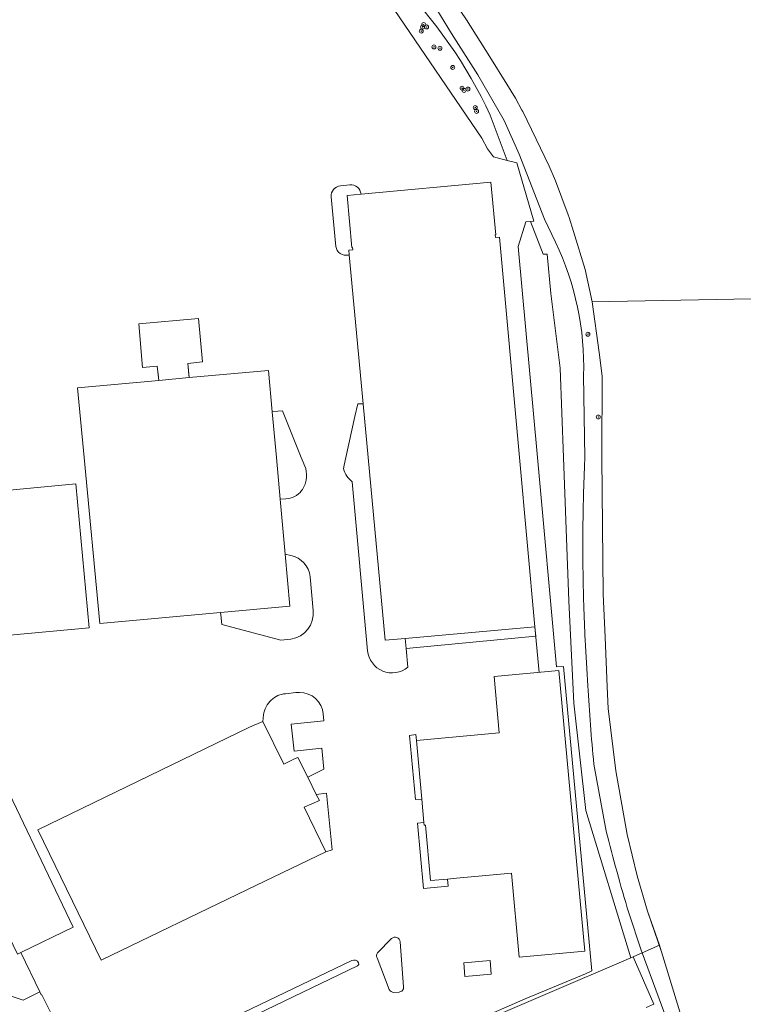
# Model space of a CAD drawing. Header units: metres. Extents: x 151448 to 154749, y 463108 to 465296.
# Tile 309 of 449: x 154155 to 154300, y 463890 to 464088. Entities that reach past the tile are written whole.
import ezdxf

# ---------------------------------------------------------------- set-up
doc = ezdxf.new("R2010")
doc.units = ezdxf.units.M
doc.layers.get('0').update_dxf_attribs({"lineweight": 9})
for name, color, linetype, lineweight in [('B-PV-GK-BESCHOEIING-G', 253, 'Continuous', 9), ('B-PV-GR-BEPLANTING_CULTUUR_BODEMBEDEKKER-GV', 253, 'Continuous', 9), ('B-PV-GR-BOOM-S', 253, 'Continuous', 9), ('B-PV-GR-GROENVOORZIENING-GV', 253, 'Continuous', 9), ('B-PV-IE-TERREINAFSCHEIDING_KUNSTMATIG_HEKWERK-G', 253, 'Continuous', 9), ('B-PV-IE-TERREINAFSCHEIDING_KUNSTMATIG_MUUR-G', 253, 'Continuous', 9), ('B-PV-OG-BEBOUWING-GV', 1, 'Continuous', 9), ('B-PV-OG-TERREIN_BEGROEID-GV', 253, 'Continuous', 9), ('B-PV-OG-TERREIN_ERF-GV', 253, 'Continuous', 9), ('B-PV-OG-TERREIN_OEVER-GV', 253, 'Continuous', 9), ('B-PV-OG-WATER-GV', 253, 'Continuous', 9), ('B-PV-VH-OPENVERHARDING_BETONSTRAATSTEEN-GV', 253, 'Continuous', 9)]:
    doc.layers.add(name, color=color, linetype=linetype, lineweight=lineweight)
doc.styles.add('NLCS-ISO', font='txt')

# ---------------------------------------------------------------- blocks, each defined once
blk = doc.blocks.new('SGR-BOOM_GBKN-SO')
at = {"linetype": 'ByBlock', "lineweight": 18}
h = blk.add_hatch(color=0, dxfattribs=at)
h.dxf.hatch_style = 1
edge = h.paths.add_edge_path()
edge.add_arc((0, 0), 0.25, 0, 360)
at = {"color": 0, "linetype": 'ByBlock', "lineweight": 18}
for radius in [2, 0.25]:
    blk.add_circle((0, 0), radius, dxfattribs=at)
at = {"color": 0, "linetype": 'ByBlock', "lineweight": 18, "style": 'NLCS-ISO'}
blk.add_attdef('SOORT', (2.5, 0), '', height=1.5, dxfattribs=at)

msp = doc.modelspace()

# ---------------------------------------------------------------- linework, layer by layer
at = {"layer": 'B-PV-GK-BESCHOEIING-G', "flags": 128}
for points in [[(154255.982, 464069.845), (154254.705, 464072.222), (154252.94, 464075.072), (154249.528, 464080.58), (154244.853, 464087.99), (154240.054, 464095.178), (154235.276, 464101.183), (154231.927, 464104.963), (154229.877, 464106.979), (154222.592, 464113.21), (154220.157, 464115.145), (154215.978, 464118.466), (154208.486, 464123.882), (154201.068, 464129.145), (154194.774, 464133.351), (154188.283, 464137.573), (154182.115, 464141.337), (154174.2, 464145.932), (154168.66, 464149.182), (154157.22, 464154.871), (154147.392, 464159.197), (154136.604, 464164.129), (154129.39, 464167.209), (154129.362, 464167.221)], [(154265.516, 464048.229), (154265.303, 464048.804), (154262.726, 464055.634), (154261.455, 464058.581), (154260.622, 464060.361), (154256.149, 464069.535)], [(154272.089, 464000), (154272.087, 464000.533), (154272.099, 464016.305), (154271.548, 464021.077), (154270.133, 464031.262), (154268.695, 464037.759), (154266.384, 464045.434), (154265.516, 464048.229)], [(154272.089, 464000), (154272.312, 463972.512), (154272.73, 463963.856), (154273.108, 463953.857), (154273.318, 463949.483), (154274.898, 463936.959), (154277.175, 463924.136), (154279.14, 463915.855), (154281.25, 463908.772), (154284.059, 463900.593), (154287.977, 463887.625), (154297.504, 463861.743), (154303.764, 463847.234), (154308.259, 463840.657)]]:
    msp.add_lwpolyline(points, dxfattribs=at)
at = {"layer": 'B-PV-GR-BEPLANTING_CULTUUR_BODEMBEDEKKER-GV', "flags": 128}
msp.add_lwpolyline([(154153.367, 463891.632), (154155.733, 463890.828), (154159.111, 463892.497), (154155.252, 463900.426), (154154.599, 463900.11), (154131.568, 463947.808), (154131.661, 463947.853), (154129.915, 463953.633), (154129.277, 463955.745), (154130.389, 463956.071), (154130.129, 463956.955), (154128.722, 463956.519), (154128.318, 463957.865), (154127.469, 463957.613), (154129.235, 463951.833), (154128.293, 463951.394), (154147.189, 463912.212)], dxfattribs=at)
at = {"layer": 'B-PV-GR-GROENVOORZIENING-GV', "flags": 128}
for points in [[(154230.579, 464095.962), (154227.716, 464099.113), (154210.245, 464113.593), (154183.71, 464132.336), (154183.091, 464132.773), (154176.156, 464137.361), (154174.069, 464135.224), (154181.563, 464129.406), (154215.856, 464101.921), (154230.302, 464090.048), (154247.922, 464064.19), (154249.085, 464062.074), (154250.254, 464060.426), (154253.044, 464059.726)], [(154253.044, 464059.726), (154249.636, 464068.808)]]:
    msp.add_lwpolyline(points, dxfattribs=at)
at = {"layer": 'B-PV-GR-GROENVOORZIENING-GV'}
msp.add_lwpolyline([(154249.636, 464068.808, 0.0904285), (154230.579, 464095.962)], format="xyb", dxfattribs=at)
at = {"layer": 'B-PV-IE-TERREINAFSCHEIDING_KUNSTMATIG_HEKWERK-G', "flags": 128}
msp.add_lwpolyline([(154155.252, 463900.426), (154159.111, 463892.497)], dxfattribs=at)
at = {"layer": 'B-PV-IE-TERREINAFSCHEIDING_KUNSTMATIG_MUUR-G', "flags": 128}
for points in [[(154189.112, 464016.032), (154188.841, 464018.883), (154191.78, 464019.233), (154190.973, 464027.942), (154179.019, 464026.869), (154179.755, 464018.1), (154182.714, 464018.345), (154183.014, 464015.476)], [(154258.602, 463965.942), (154259.441, 463956.746)]]:
    msp.add_lwpolyline(points, dxfattribs=at)
at = {"layer": 'B-PV-OG-BEBOUWING-GV', "flags": 128}
for points in [[(154224.058, 464010.793), (154225.061, 464000), (154228.478, 463963.226), (154232.514, 463963.59), (154258.602, 463965.942), (154255.496, 464000), (154251.457, 464044.278), (154250.689, 464044.211), (154250.637, 464044.756), (154250.756, 464044.766), (154249.752, 464055.357), (154223.655, 464052.947), (154220.845, 464052.687), (154221.81, 464042.225), (154221.93, 464042.236), (154221.978, 464041.715), (154221.192, 464041.647), (154221.277, 464040.735)], [(154207.415, 463991.619), (154206.651, 464000), (154205.818, 464009.131), (154205.056, 464017.486), (154189.112, 464016.032), (154183.014, 464015.476), (154166.651, 464013.984), (154167.986, 464000), (154171.174, 463966.621), (154195.414, 463968.831), (154209.377, 463970.104), (154208.426, 463980.538)], [(154145.066, 463963.475), (154169.02, 463965.691), (154166.341, 463994.647), (154142.387, 463992.431)], [(154236.282, 463926.577), (154236.331, 463926.023), (154236.625, 463926.059), (154237.643, 463914.912), (154241.04, 463915.207), (154242.863, 463915.366), (154253.917, 463916.375), (154255.42, 463899.49), (154268.655, 463900.718), (154263.415, 463957.112), (154250.4, 463955.912), (154251.442, 463944.61), (154234.813, 463943.076), (154235.865, 463931.263)], [(154129.915, 463953.633), (154131.661, 463947.853), (154131.568, 463947.808), (154154.599, 463900.11), (154155.252, 463900.426), (154165.828, 463905.532), (154142.986, 463953.225), (154133.934, 463948.886), (154132.28, 463954.35)], [(154216.555, 463920.647), (154212.262, 463929.669), (154215.281, 463930.988), (154214.669, 463932.21), (154212.939, 463935.666), (154210.939, 463939.661), (154210.444, 463939.458), (154208.169, 463938.294), (154203.928, 463946.869), (154201.247, 463945.723), (154158.716, 463925.124), (154171.448, 463898.855), (154200.859, 463913.12)], [(154249.601, 463898.795), (154244.298, 463898.356), (154244.554, 463895.634), (154249.826, 463896.1)]]:
    msp.add_lwpolyline(points, close=True, dxfattribs=at)
at = {"layer": 'B-PV-OG-TERREIN_BEGROEID-GV'}
for points in [[(154230.579, 464095.962, -0.0904285), (154249.636, 464068.808)], [(154268.385, 464016.483, 0.1195563), (154262.744, 464043.273)], [(154268.375, 463992.274, -0.0050941), (154268.638, 463999.542)], [(154268.251, 463985.003, -0.0049521), (154268.375, 463992.274)], [(154268.267, 463977.792, -0.0049927), (154268.251, 463985.003)], [(154268.426, 463970.316, -0.0046795), (154268.267, 463977.792)], [(154268.705, 463963.278, -0.0052602), (154268.426, 463970.316)], [(154269.222, 463954.071, -0.0037956), (154268.705, 463963.278)], [(154269.776, 463946.188, -0.0038136), (154269.222, 463954.071)], [(154270.442, 463938.314, -0.0035521), (154269.776, 463946.188)], [(154277.465, 463908.412, -0.011871), (154272.958, 463924.85)]]:
    msp.add_lwpolyline(points, format="xyb", dxfattribs=at)
at = {"layer": 'B-PV-OG-TERREIN_BEGROEID-GV', "flags": 128}
for points in [[(154262.744, 464043.273), (154260.521, 464047.934), (154255.459, 464060.97), (154252.45, 464067.745), (154247.116, 464076.909), (154241.862, 464085.238), (154238.888, 464090.045)], [(154249.636, 464068.808), (154253.044, 464059.726), (154254.942, 464059.25), (154258.363, 464047.51), (154257.746, 464047.447)], [(154280.158, 463900.366), (154277.877, 463899.367), (154268.858, 463929.012), (154266.414, 463950.543), (154265.394, 463971.182), (154264.336, 464000), (154263.677, 464017.939), (154261.8, 464032.945), (154261.06, 464040.891), (154260.267, 464040.865), (154257.746, 464047.447), (154256.815, 464047.352), (154255.238, 464042.377), (154259.115, 464000), (154262.967, 463957.9), (154264.322, 463957.975), (154270.022, 463896.737), (154268.782, 463896.122), (154256.665, 463891.098), (154245.477, 463886.2)], [(154257.746, 464047.447), (154260.267, 464040.865), (154261.06, 464040.891), (154261.8, 464032.945), (154263.677, 464017.939), (154264.336, 464000), (154265.394, 463971.182), (154266.414, 463950.543), (154268.858, 463929.012), (154277.877, 463899.367), (154280.158, 463900.366), (154279.983, 463900.911), (154277.465, 463908.412)], [(154268.638, 463999.542), (154268.631, 464000), (154268.385, 464016.483)], [(154272.958, 463924.85), (154270.442, 463938.314)], [(154300.49, 463848.659), (154290.184, 463873.135), (154280.158, 463900.366)], [(154242.019, 463884.002), (154278.35, 463899.558), (154282.524, 463890.056), (154280.94, 463889.351)]]:
    msp.add_lwpolyline(points, dxfattribs=at)
at = {"layer": 'B-PV-OG-TERREIN_ERF-GV', "flags": 128}
for points in [[(154245.477, 463886.2), (154256.665, 463891.098), (154268.782, 463896.122), (154270.022, 463896.737), (154264.322, 463957.975), (154262.967, 463957.9), (154259.115, 464000), (154255.238, 464042.377), (154256.815, 464047.352), (154257.746, 464047.447), (154258.363, 464047.51), (154254.942, 464059.25), (154253.044, 464059.726), (154250.254, 464060.426), (154249.085, 464062.074), (154247.922, 464064.19), (154230.302, 464090.048)], [(154219.511, 464054.588), (154221.435, 464054.786)], [(154221.435, 464054.786), (154219.511, 464054.588)], [(154223.655, 464052.947), (154249.752, 464055.357), (154250.756, 464044.766), (154250.637, 464044.756), (154250.689, 464044.211), (154251.457, 464044.278), (154255.496, 464000), (154258.602, 463965.942), (154258.775, 463964.05), (154232.706, 463961.565), (154233.064, 463957.782)], [(154218.617, 464042.391), (154217.67, 464052.383)], [(154217.67, 464052.383), (154218.617, 464042.391)], [(154221.096, 464040.694), (154221.277, 464040.735), (154221.192, 464041.647), (154221.978, 464041.715), (154221.93, 464042.236), (154221.81, 464042.225), (154220.845, 464052.687), (154223.655, 464052.947)], [(154220.158, 463997.68), (154220.256, 463998.453), (154220.597, 464000), (154222.423, 464008.233), (154222.989, 464010.742), (154224.058, 464010.793), (154221.277, 464040.735), (154221.096, 464040.694)], [(154209.564, 463963.459), (154207.555, 463963.242), (154195.677, 463966.415), (154195.468, 463968.337), (154195.414, 463968.831), (154171.174, 463966.621), (154167.986, 464000), (154166.651, 464013.984), (154183.014, 464015.476), (154182.948, 464016.103), (154182.714, 464018.345), (154179.755, 464018.1), (154179.019, 464026.869), (154190.973, 464027.942), (154191.78, 464019.233), (154188.841, 464018.883), (154189.052, 464016.66), (154189.112, 464016.032), (154205.056, 464017.486), (154205.818, 464009.131), (154206.91, 464009.264), (154207.898, 464009.384), (154211.641, 464000), (154212.537, 463997.753)], [(154232.706, 463961.565), (154232.514, 463963.59), (154228.478, 463963.226), (154225.061, 464000), (154224.058, 464010.793), (154222.989, 464010.742), (154222.423, 464008.233), (154220.597, 464000), (154220.256, 463998.453), (154220.158, 463997.68)], [(154212.537, 463997.753), (154211.641, 464000), (154207.898, 464009.384), (154206.91, 464009.264), (154205.818, 464009.131)], [(154205.818, 464009.131), (154206.651, 464000), (154207.415, 463991.619), (154208.515, 463991.667)], [(154224.988, 463961.125), (154221.905, 463995.064)], [(154221.905, 463995.064), (154224.988, 463961.125)], [(154208.515, 463991.667), (154207.415, 463991.619), (154208.426, 463980.538), (154209.553, 463980.276)], [(154209.553, 463980.276), (154208.426, 463980.538), (154209.377, 463970.104), (154195.414, 463968.831), (154195.468, 463968.337), (154195.677, 463966.415), (154207.555, 463963.242), (154209.564, 463963.459)], [(154213.419, 463975.989), (154214.064, 463969.212)], [(154214.064, 463969.212), (154213.419, 463975.989)], [(154233.064, 463957.782), (154232.706, 463961.565)], [(154142.986, 463953.225), (154165.828, 463905.532), (154155.252, 463900.426), (154159.111, 463892.497), (154159.383, 463891.938), (154159.534, 463891.891), (154162.057, 463886.846), (154162.473, 463885.806), (154165.1, 463880.464), (154165.053, 463880.313), (154168.096, 463874.016), (154173.379, 463876.547)], [(154208.48, 463952.47), (154210.551, 463952.731), (154211.278, 463952.732)], [(154211.278, 463952.732), (154210.551, 463952.731), (154208.48, 463952.47)], [(154216.071, 463948.416), (154216.215, 463946.985), (154209.588, 463946.347), (154210.225, 463940.944), (154215.756, 463941.518), (154216.211, 463937.293), (154212.939, 463935.666), (154214.669, 463932.21), (154216.687, 463932.485), (154217.836, 463921.095), (154216.555, 463920.647), (154200.859, 463913.12), (154171.448, 463898.855), (154158.716, 463925.124), (154201.247, 463945.723), (154203.928, 463946.869), (154204.08, 463948.206)], [(154204.08, 463948.206), (154203.928, 463946.869), (154208.169, 463938.294), (154210.444, 463939.458), (154210.939, 463939.661), (154212.939, 463935.666), (154216.211, 463937.293), (154215.756, 463941.518), (154210.225, 463940.944), (154209.588, 463946.347), (154216.215, 463946.985), (154216.071, 463948.416)], [(154226.99, 463900.344), (154229.796, 463903.225)], [(154229.796, 463903.225), (154226.99, 463900.344)], [(154231.531, 463902.578), (154232.22, 463893.497)], [(154232.22, 463893.497), (154231.531, 463902.578)], [(154173.379, 463876.547), (154173.088, 463877.15), (154179.76, 463880.374), (154182.444, 463879.438), (154189.983, 463883.501), (154195.471, 463886.144), (154196.577, 463886.7), (154221.782, 463898.815)], [(154221.782, 463898.815), (154196.577, 463886.7), (154195.471, 463886.144), (154196.088, 463884.958), (154197.221, 463885.355), (154222.971, 463897.731), (154223.2, 463898.023), (154223.17, 463898.342)], [(154223.17, 463898.342), (154223.2, 463898.023), (154222.971, 463897.731), (154197.221, 463885.355)], [(154229.332, 463892.976), (154226.875, 463899.382)], [(154226.875, 463899.382), (154229.332, 463892.976)], [(154280.94, 463889.351), (154282.524, 463890.056), (154278.35, 463899.558), (154242.019, 463884.002)], [(154231.297, 463892.477), (154230.239, 463892.417)], [(154230.239, 463892.417), (154231.297, 463892.477)]]:
    msp.add_lwpolyline(points, dxfattribs=at)
at = {"layer": 'B-PV-OG-TERREIN_ERF-GV'}
for points in [[(154217.67, 464052.383, -0.4161805), (154219.511, 464054.588)], [(154219.511, 464054.588, 0.4161805), (154217.67, 464052.383)], [(154221.435, 464054.786, -0.4195419), (154223.655, 464052.947)], [(154223.655, 464052.947, 0.4195419), (154221.435, 464054.786)], [(154221.096, 464040.694, -0.4554524), (154218.617, 464042.391)], [(154218.617, 464042.391, 0.4554524), (154221.096, 464040.694)], [(154212.537, 463997.753, -0.1153226), (154212.638, 463995.438)], [(154212.638, 463995.438, 0.1153226), (154212.537, 463997.753)], [(154221.905, 463995.064, -0.1587905), (154220.158, 463997.68)], [(154220.158, 463997.68, 0.1587905), (154221.905, 463995.064)], [(154212.638, 463995.438, -0.1153549), (154211.713, 463993.313)], [(154211.713, 463993.313, 0.1153549), (154212.638, 463995.438)], [(154211.713, 463993.313, -0.1165945), (154210.314, 463992.122)], [(154210.314, 463992.122, 0.1165945), (154211.713, 463993.313)], [(154210.314, 463992.122, -0.1127952), (154208.515, 463991.667)], [(154208.515, 463991.667, 0.1127952), (154210.314, 463992.122)], [(154209.553, 463980.276, -0.3246426), (154213.419, 463975.989)], [(154213.419, 463975.989, 0.3246426), (154209.553, 463980.276)], [(154214.064, 463969.212, -0.3994018), (154209.564, 463963.459)], [(154209.564, 463963.459, 0.3994018), (154214.064, 463969.212)], [(154233.064, 463957.782, -0.6004557), (154224.988, 463961.125)], [(154224.988, 463961.125, 0.6004557), (154233.064, 463957.782)], [(154204.588, 463949.833, -0.0846146), (154205.611, 463951.196)], [(154205.611, 463951.196, 0.0846146), (154204.588, 463949.833)], [(154205.611, 463951.196, -0.0851768), (154206.936, 463952.079)], [(154206.936, 463952.079, 0.0851768), (154205.611, 463951.196)], [(154206.936, 463952.079, -0.0861891), (154208.48, 463952.47)], [(154208.48, 463952.47, 0.0861891), (154206.936, 463952.079)], [(154211.278, 463952.732, -0.3865329), (154216.071, 463948.416)], [(154216.071, 463948.416, 0.3865329), (154211.278, 463952.732)], [(154204.08, 463948.206, -0.0859234), (154204.588, 463949.833)], [(154204.588, 463949.833, 0.0859234), (154204.08, 463948.206)], [(154229.796, 463903.225, -0.6541308), (154231.531, 463902.578)], [(154231.531, 463902.578, 0.6541308), (154229.796, 463903.225)], [(154226.875, 463899.382, -0.2880506), (154226.99, 463900.344)], [(154226.99, 463900.344, 0.2880506), (154226.875, 463899.382)], [(154221.782, 463898.815, -0.4099638), (154223.17, 463898.342)], [(154223.17, 463898.342, 0.4099638), (154221.782, 463898.815)], [(154230.239, 463892.417, -0.3123044), (154229.332, 463892.976)], [(154229.332, 463892.976, 0.3123044), (154230.239, 463892.417)], [(154232.22, 463893.497, -0.4318352), (154231.297, 463892.477)], [(154231.297, 463892.477, 0.4318352), (154232.22, 463893.497)]]:
    msp.add_lwpolyline(points, format="xyb", dxfattribs=at)
at = {"layer": 'B-PV-OG-TERREIN_ERF-GV', "flags": 128}
for points in [[(154189.112, 464016.032), (154189.052, 464016.66), (154188.841, 464018.883), (154191.78, 464019.233), (154190.973, 464027.942), (154179.019, 464026.869), (154179.755, 464018.1), (154182.714, 464018.345), (154182.948, 464016.103), (154183.014, 464015.476)], [(154145.066, 463963.475), (154142.387, 463992.431), (154166.341, 463994.647), (154169.02, 463965.691)], [(154232.514, 463963.59), (154232.706, 463961.565), (154258.775, 463964.05), (154258.602, 463965.942)], [(154241.04, 463915.207), (154241.152, 463913.743), (154236.206, 463913.278), (154235.038, 463926.465), (154236.282, 463926.577), (154235.865, 463931.263), (154234.605, 463931.193), (154233.421, 463944.076), (154234.682, 463944.245), (154234.813, 463943.076), (154251.442, 463944.61), (154250.4, 463955.912), (154263.415, 463957.112), (154268.655, 463900.718), (154255.42, 463899.49), (154253.917, 463916.375), (154242.863, 463915.366)], [(154235.865, 463931.263), (154234.813, 463943.076), (154234.682, 463944.245), (154233.421, 463944.076), (154234.605, 463931.193)], [(154214.669, 463932.21), (154215.281, 463930.988), (154212.262, 463929.669), (154216.555, 463920.647), (154217.836, 463921.095), (154216.687, 463932.485)], [(154241.04, 463915.207), (154237.643, 463914.912), (154236.625, 463926.059), (154236.331, 463926.023), (154236.282, 463926.577), (154235.038, 463926.465), (154236.206, 463913.278), (154241.152, 463913.743)], [(154249.601, 463898.795), (154249.826, 463896.1), (154244.554, 463895.634), (154244.298, 463898.356)]]:
    msp.add_lwpolyline(points, close=True, dxfattribs=at)
at = {"layer": 'B-PV-OG-TERREIN_OEVER-GV', "flags": 128}
for points in [[(154277.465, 463908.412), (154279.983, 463900.911), (154280.158, 463900.366), (154283.616, 463901.882), (154281.25, 463908.772), (154279.14, 463915.855), (154277.175, 463924.136), (154274.898, 463936.959), (154273.318, 463949.483), (154273.108, 463953.857), (154272.73, 463963.856), (154272.312, 463972.512), (154272.089, 464000), (154272.087, 464000.533), (154272.099, 464016.305), (154271.548, 464021.077), (154270.133, 464031.262), (154268.695, 464037.759), (154266.384, 464045.434), (154265.516, 464048.229), (154265.303, 464048.804), (154262.726, 464055.634), (154261.455, 464058.581), (154260.622, 464060.361), (154256.149, 464069.535), (154255.982, 464069.845), (154254.705, 464072.222), (154252.94, 464075.072), (154249.528, 464080.58), (154244.853, 464087.99), (154240.054, 464095.178)], [(154238.888, 464090.045), (154241.862, 464085.238), (154247.116, 464076.909), (154252.45, 464067.745), (154255.459, 464060.97), (154260.521, 464047.934), (154262.744, 464043.273)], [(154268.385, 464016.483), (154268.631, 464000), (154268.638, 463999.542)], [(154270.442, 463938.314), (154272.958, 463924.85)], [(154310.89, 463837.941), (154308.259, 463840.657), (154303.764, 463847.234), (154297.504, 463861.743), (154287.977, 463887.625), (154284.059, 463900.593), (154283.616, 463901.882), (154280.158, 463900.366), (154290.184, 463873.135), (154300.49, 463848.659)]]:
    msp.add_lwpolyline(points, dxfattribs=at)
at = {"layer": 'B-PV-OG-TERREIN_OEVER-GV'}
for points in [[(154262.744, 464043.273, -0.1195563), (154268.385, 464016.483)], [(154268.638, 463999.542, 0.0050941), (154268.375, 463992.274)], [(154268.375, 463992.274, 0.0049521), (154268.251, 463985.003)], [(154268.251, 463985.003, 0.0049927), (154268.267, 463977.792)], [(154268.267, 463977.792, 0.0046795), (154268.426, 463970.316)], [(154268.426, 463970.316, 0.0052602), (154268.705, 463963.278)], [(154268.705, 463963.278, 0.0037956), (154269.222, 463954.071)], [(154269.222, 463954.071, 0.0038136), (154269.776, 463946.188)], [(154269.776, 463946.188, 0.0035521), (154270.442, 463938.314)], [(154272.958, 463924.85, 0.011871), (154277.465, 463908.412)]]:
    msp.add_lwpolyline(points, format="xyb", dxfattribs=at)
at = {"layer": 'B-PV-OG-WATER-GV', "flags": 128}
for points in [[(154240.054, 464095.178), (154244.853, 464087.99), (154249.528, 464080.58), (154252.94, 464075.072), (154254.705, 464072.222), (154255.982, 464069.845), (154256.149, 464069.535), (154260.622, 464060.361), (154261.455, 464058.581), (154262.726, 464055.634), (154265.303, 464048.804), (154265.516, 464048.229), (154266.384, 464045.434), (154268.695, 464037.759), (154270.133, 464031.262), (154302.139, 464031.89)], [(154302.139, 464031.89), (154270.133, 464031.262), (154271.548, 464021.077), (154272.099, 464016.305), (154272.087, 464000.533), (154272.089, 464000), (154272.312, 463972.512), (154272.73, 463963.856), (154273.108, 463953.857), (154273.318, 463949.483), (154274.898, 463936.959), (154277.175, 463924.136), (154279.14, 463915.855), (154281.25, 463908.772), (154283.616, 463901.882), (154284.059, 463900.593), (154287.977, 463887.625), (154297.504, 463861.743), (154303.764, 463847.234)]]:
    msp.add_lwpolyline(points, dxfattribs=at)
at = {"layer": 'B-PV-VH-OPENVERHARDING_BETONSTRAATSTEEN-GV', "flags": 128}
msp.add_lwpolyline([(154161.135, 463867.072), (154163.157, 463868.912), (154167.714, 463871.161), (154167.763, 463871.185), (154167.739, 463871.234), (154169.118, 463871.901), (154168.096, 463874.016), (154165.053, 463880.313), (154165.1, 463880.464), (154162.473, 463885.806), (154162.057, 463886.846), (154159.534, 463891.891), (154159.383, 463891.938), (154159.111, 463892.497), (154155.733, 463890.828), (154153.367, 463891.632), (154151.834, 463892.152), (154148.856, 463893.163)], dxfattribs=at)

# ---------------------------------------------------------------- block references
at = {"layer": 'B-PV-GR-BOOM-S', "xscale": 0.2, "yscale": 0.2, "zscale": 0.2}
for p in [(154235.764, 464085.719), (154236.037, 464086.549), (154236.251, 464087.031), (154236.834, 464086.556), (154238.315, 464082.544), (154239.516, 464082.285), (154242.096, 464078.414), (154243.954, 464074.247), (154244.358, 464073.803), (154245.135, 464074.066), (154246.609, 464070.35), (154246.877, 464069.579), (154269.262, 464024.762), (154271.349, 464008.12)]:
    msp.add_blockref('SGR-BOOM_GBKN-SO', p, dxfattribs=at)

doc.saveas('drawing.dxf')
